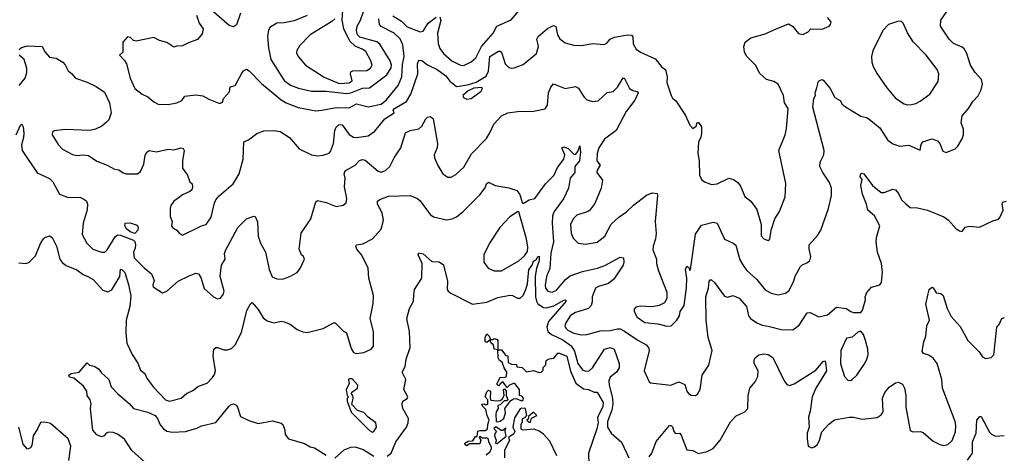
# Model space of a CAD drawing. Extents: x 2293139 to 2515392, y 824115 to 1006937.
# Tile 289 of 417: x 2358250 to 2365045, y 990295 to 993289. Entities that reach past the tile are written whole.
import ezdxf

# ---------------------------------------------------------------- set-up
doc = ezdxf.new("R2010")
doc.units = 0

msp = doc.modelspace()

# ---------------------------------------------------------------- linework, layer by layer
at = {"layer": '0CON10XD'}
for points in [[(2358226.4, 992493.6), (2358255, 992560), (2358265, 992566.7), (2358275, 992550), (2358278.7, 992505), (2358276.8, 992475), (2358262.7, 992425), (2358266.7, 992385), (2358371.1, 992231.1), (2358455, 992191.9), (2358478.9, 992168.9), (2358525, 992083.8), (2358585, 992061.1), (2358665, 992062.9), (2358698.2, 992048.2), (2358712.5, 992035), (2358718.6, 992015), (2358716.6, 991976.6), (2358687.3, 991885), (2358682.5, 991805), (2358713.1, 991745), (2358755, 991704.4), (2358815, 991684.3), (2358838.8, 991685), (2358855, 991700), (2358909.3, 991790.7), (2358925, 991802.5), (2358945, 991800.4), (2359035, 991767.8), (2359045, 991758.6), (2359050, 991735), (2359048.3, 991711.7), (2359034.6, 991684.6), (2359041.4, 991645), (2359109.2, 991575), (2359160.8, 991535), (2359177.3, 991487.3), (2359169.2, 991455), (2359172.5, 991445), (2359235, 991403.3), (2359265, 991414), (2359345, 991484), (2359420.7, 991520.7), (2359465, 991538.8), (2359485, 991533.3), (2359499.5, 991509.5), (2359524.1, 991434.1), (2359587.5, 991375), (2359615, 991361.2), (2359635, 991366.7), (2359655, 991391.2), (2359661.1, 991415), (2359634.3, 991515), (2359642.7, 991595), (2359667.5, 991635), (2359664.5, 991675), (2359669.5, 991695), (2359755, 991853.1), (2359815, 991913.8), (2359865, 991932.5), (2359875, 991930), (2359892.3, 991892.3), (2359897.1, 991795), (2359913.1, 991745), (2359946.7, 991685), (2359971.1, 991565), (2359993.6, 991513.6), (2360025, 991498.6), (2360065, 991497.1), (2360115, 991515.7), (2360165, 991544.2), (2360187.1, 991575), (2360215.8, 991635), (2360209.2, 991655), (2360195, 991666), (2360178.6, 991705), (2360191.9, 991815), (2360259.4, 991915), (2360295, 992032.5), (2360305, 992040), (2360365, 992027.1), (2360435, 991998.9), (2360482.5, 992007.5), (2360504.4, 992025), (2360507.5, 992055), (2360492.3, 992135), (2360495.4, 992195), (2360489.1, 992225), (2360497.5, 992245), (2360565.4, 992284.6), (2360595, 992316), (2360615, 992324.3), (2360635, 992319.4), (2360725, 992243.6), (2360745, 992237.3), (2360775, 992247.5), (2360805.5, 992275), (2360834.5, 992335), (2360881.1, 992405), (2360912, 992508), (2360945, 992524.3), (2361005.4, 992534.6), (2361025, 992554), (2361051.9, 992605), (2361064.6, 992615.4), (2361085, 992620), (2361104.4, 992605), (2361133.9, 992435), (2361131.5, 992405), (2361110, 992355), (2361112.5, 992335), (2361135, 992282.5), (2361171.2, 992225), (2361205, 992201.2), (2361228.3, 992201.7), (2361259.1, 992220.9), (2361315, 992270.8), (2361367.2, 992362.8), (2361470.9, 992469.1), (2361497.7, 992512.3), (2361522, 992568), (2361574.3, 992625.7), (2361620, 992645), (2361685, 992654.4), (2361795, 992657.1), (2361875.5, 992674.5), (2361891.7, 992698.3), (2361900, 992785), (2361915, 992822), (2361935, 992846), (2362015, 992814.3), (2362085, 992828), (2362105.5, 992815.5), (2362132, 992775), (2362145, 992753.3), (2362165, 992736.7), (2362205, 992724.4), (2362241.7, 992728.3), (2362305, 992786.2), (2362345.9, 992794.1), (2362375, 992824.2), (2362415, 992888.1), (2362425, 992883.8), (2362458.6, 992815), (2362480.8, 992800.8), (2362512.5, 992792.5), (2362518, 992785), (2362496.1, 992733.9), (2362435.5, 992655), (2362367.3, 992525), (2362285, 992463.3), (2362247.5, 992405), (2362235.5, 992365), (2362232.1, 992315), (2362256.2, 992285), (2362235, 992250), (2362233.1, 992235), (2362272, 992182), (2362262.5, 992125), (2362219.1, 992020.9), (2362185.5, 991974.5), (2362174.3, 991965.7), (2362095, 991940), (2362068.6, 991915), (2362051.5, 991875), (2362056.2, 991815), (2362069.4, 991779.4), (2362105, 991746), (2362155, 991740), (2362235, 991751.9), (2362288.6, 991795), (2362333, 991877), (2362384.6, 991925.4), (2362437.4, 991962.6), (2362485, 992009.4), (2362575, 992076.5), (2362615, 992092.5), (2362648.8, 992088.8), (2362652.5, 992075), (2362635.5, 991895), (2362643.2, 991813.2), (2362637.8, 991775), (2362621.1, 991725), (2362620.3, 991700.3), (2362645.8, 991635), (2362645.8, 991605), (2362657.5, 991555), (2362715, 991407.5), (2362715.7, 991365), (2362700, 991335), (2362663.8, 991316.2), (2362615, 991307.3), (2362535, 991311.1), (2362502.5, 991305), (2362490.8, 991289.2), (2362490, 991275), (2362512, 991235), (2362565, 991198.6), (2362655, 991188.6), (2362715, 991173.3), (2362745, 991176), (2362785, 991213.3), (2362804, 991245), (2362809.2, 991275), (2362834.6, 991315.4), (2362852.6, 991437.4), (2362854.4, 991505), (2362844.4, 991565), (2362855, 991587.5), (2362868.3, 991578.3), (2362875, 991557.5), (2362880, 991565), (2362915, 991809.2), (2362955, 991870.8), (2363035, 991891.9), (2363064.3, 991884.3), (2363114.6, 991774.6), (2363175, 991745.6), (2363191.3, 991731.3), (2363220.5, 991630.5), (2363246.5, 991585), (2363267.7, 991557.7), (2363337.5, 991495), (2363394.7, 991424.7), (2363435, 991401.4), (2363485, 991390), (2363535, 991401.4), (2363560.2, 991419.8), (2363591.8, 991485), (2363601.2, 991518.8), (2363637.5, 991585), (2363646.7, 991595), (2363687.6, 991612.4), (2363702.9, 991627.1), (2363710, 991655), (2363698.1, 991705), (2363697.5, 991735), (2363755, 991798), (2363779.2, 991835), (2363832.5, 991985), (2363852.9, 992075), (2363853.1, 992125), (2363839.4, 992165), (2363791.5, 992235), (2363772.5, 992275), (2363773.1, 992305), (2363798.9, 992355), (2363801.5, 992385), (2363722.5, 992685), (2363730, 992745), (2363742.5, 992765), (2363740, 992785), (2363750.7, 992819.3), (2363762.5, 992865), (2363785, 992876.7), (2363795, 992872.5), (2363842.5, 992815), (2363875, 992751.2), (2363911.7, 992731.7), (2363925.8, 992705), (2363948.3, 992688.3), (2364055, 992623.1), (2364095, 992614), (2364113.3, 992603.3), (2364185, 992542.5), (2364238.9, 992458.9), (2364275, 992431.1), (2364325, 992416.5), (2364385, 992423.5), (2364465, 992388.8), (2364471.7, 992428.3), (2364483.8, 992445), (2364545.9, 992465.9), (2364585, 992453.3), (2364600, 992435), (2364621.7, 992381.7), (2364643, 992373), (2364705, 992396.7), (2364723.3, 992415), (2364755, 992467.5), (2364763.8, 992495), (2364763, 992533), (2364747, 992577), (2364753.8, 992625), (2364798.8, 992675), (2364828, 992725), (2364865, 992763.3), (2364886.2, 992805), (2364893.3, 992845), (2364886.7, 992875), (2364844.3, 992924.3), (2364810.8, 992975), (2364785.5, 993055.5), (2364767.4, 993087.4), (2364755, 993099.2), (2364693.8, 993125), (2364665, 993153.8), (2364604, 993245), (2364606, 993285), (2364648.8, 993345)], [(2359471.1, 993321.1), (2359488, 993265), (2359515.7, 993225), (2359509.7, 993190.3), (2359477.7, 993152.3), (2359415, 993130), (2359375, 993108), (2359335, 993107.1), (2359315, 993099.2), (2359265, 993131.1), (2359215.7, 993145.7), (2359175, 993165.8), (2359055, 993140.8), (2359035, 993146.2), (2359015, 993166.2), (2358995, 993170), (2358962.5, 993135), (2358961.2, 993065), (2358940, 993045), (2358973.3, 993006.7), (2358986.7, 992985), (2359013.1, 992885), (2359044.2, 992815), (2359094.5, 992774.5), (2359135.5, 992755.5), (2359175, 992722), (2359205, 992706.2), (2359275, 992702.5), (2359335, 992715.8), (2359368.3, 992731.7), (2359389.7, 992760.3), (2359465, 992770.8), (2359514.1, 992764.1), (2359555, 992741.2), (2359625, 992712.5), (2359637, 992713), (2359649.3, 992720.7), (2359657.5, 992745), (2359698.3, 992791.7), (2359703.3, 992825), (2359736.7, 992835), (2359780, 992915), (2359795, 992936.2), (2359815, 992947.5), (2359835, 992935.7), (2359918.2, 992848.2), (2360055, 992736.1), (2360088.5, 992715), (2360171.7, 992681.7), (2360295, 992658.6)], [(2359774.5, 993335), (2359745.8, 993254.2), (2359725, 993239.6), (2359695, 993249.1), (2359573.7, 993353.7)], [(2360235, 993317.3), (2360145, 993280.4), (2360075, 993267.3), (2360024.7, 993265.3), (2359977.1, 993235), (2359966.4, 993213.6), (2359961.1, 993175), (2359966.7, 993095), (2359984.5, 993015), (2360075, 992870), (2360118.1, 992838.1), (2360175, 992816.9), (2360263.8, 992796.2), (2360364.2, 992795.8), (2360505, 992778.3)], [(2360455, 992849.5), (2360525, 992852.6), (2360544.2, 992865.8), (2360532.5, 992915), (2360535, 992929.4), (2360550, 992935), (2360645, 992937.2), (2360670.7, 992955), (2360681.6, 992975), (2360673.9, 993003.9), (2360638.3, 993068.3), (2360614.6, 993085), (2360565, 993106.1), (2360529.7, 993139.7), (2360487.1, 993225), (2360476.5, 993285), (2360479.2, 993355)], [(2360505, 992778.3), (2360535, 992784.8), (2360615, 992816.2), (2360665, 992818.2), (2360785, 992908.5), (2360813.8, 992956.2), (2360816.2, 992975), (2360805.8, 993005), (2360735, 993120), (2360715, 993135.4), (2360598, 993168), (2360581.9, 993185), (2360575.2, 993214.8), (2360578.4, 993245), (2360603.2, 993285), (2360621.8, 993345)], [(2360826.2, 993316.2), (2360885, 993278.9), (2360925, 993239.4), (2361015, 993204.3), (2361035, 993210.8), (2361069.1, 993265), (2361125, 993306)], [(2361149.2, 993309.2), (2361156.7, 993283.2), (2361132.5, 993195), (2361138, 993125), (2361149.8, 993089.8), (2361175, 993055.6), (2361233.1, 993005), (2361291.4, 992975), (2361315, 992973.2), (2361365, 992998.7), (2361397.3, 993025), (2361436.3, 993103.7), (2361516.9, 993195), (2361542.2, 993245), (2361642.5, 993287.5), (2361695, 993349.4)], [(2363415, 991763.3), (2363425.8, 991774.2), (2363436, 991835), (2363462.5, 991915), (2363494.2, 991965), (2363531.9, 992065), (2363537.8, 992157.8), (2363489.2, 992385), (2363532, 992495), (2363541.4, 992535), (2363552.5, 992675), (2363528.6, 992715), (2363521.1, 992765), (2363485, 992844), (2363455, 992862.9), (2363405, 992876.4), (2363357.2, 992917.2), (2363327.1, 992975), (2363267.1, 993035), (2363253.1, 993065), (2363247.5, 993105), (2363257, 993133), (2363295, 993163.8), (2363395, 993190.8), (2363466.4, 993223.6), (2363555, 993260), (2363584.2, 993244.2), (2363625, 993194.2), (2363653.6, 993186.4), (2363692.5, 993205), (2363710, 993225), (2363786.9, 993223.1), (2363835.7, 993244.3), (2363846.2, 993255), (2363850, 993275), (2363823.9, 993303.9)], [(2358247, 993083), (2358262.3, 993097.7), (2358305, 993109.4), (2358404.4, 993104.4), (2358425.8, 993065), (2358455, 993030.8), (2358503, 993023), (2358547.5, 992995), (2358565, 992976.7), (2358585.7, 992935.7), (2358608.3, 992918.3), (2358635, 992884.2), (2358715, 992858.5), (2358777, 992827), (2358835, 992788), (2358870.6, 992715), (2358880.8, 992645), (2358865, 992597.5), (2358849.5, 992580.5), (2358816.7, 992555), (2358773.3, 992533.3), (2358735, 992523.1), (2358565, 992531.5), (2358488.2, 992521.8), (2358477.6, 992512.4), (2358474.4, 992495), (2358515, 992426.2), (2358545.6, 992395.6), (2358615, 992359.2), (2358645, 992350.8), (2358685.9, 992355.9), (2358725, 992352), (2358783.2, 992313.2), (2358855, 992285.6), (2358905, 992258.1), (2358935, 992251.9), (2358965, 992230.6), (2358984.5, 992224.5), (2359064.4, 992225.6), (2359085, 992240.8), (2359108, 992292), (2359116.8, 992353.2), (2359128.8, 992375), (2359144.2, 992385.8), (2359195, 992377.5), (2359275, 992394.2), (2359315, 992391.2), (2359365, 992403.8), (2359378.8, 992398.8), (2359385.8, 992385), (2359374.4, 992315), (2359374.2, 992265), (2359408, 992215), (2359425, 992170), (2359440, 992155), (2359443.3, 992135), (2359437.5, 992115), (2359425, 992102.5), (2359375, 992078.8), (2359345, 992056.2), (2359314, 992035), (2359294, 992005), (2359288.8, 991985), (2359289.3, 991929.3), (2359302.5, 991895), (2359298.8, 991865), (2359305, 991853.3), (2359335, 991836.2), (2359353, 991813), (2359375, 991801.2), (2359504.1, 991865.9), (2359536.7, 991875), (2359571.2, 991925), (2359594.2, 992025), (2359604, 992045), (2359626.8, 992073.2), (2359724.6, 992155.4), (2359766, 992224), (2359792.3, 992325), (2359797.1, 992445), (2359830, 992460), (2359887.6, 992502.4), (2359935, 992521.4), (2360003, 992523), (2360047.4, 992517.4), (2360112, 992475), (2360177.8, 992397.8), (2360265, 992355.7), (2360305, 992349.2), (2360345, 992354.3), (2360385, 992368), (2360395, 992378.8), (2360415.9, 992434.1), (2360425.4, 992525), (2360435, 992546.4), (2360455, 992565.5), (2360475, 992562.9), (2360525, 992496.4), (2360555, 992477.8), (2360575, 992475.6), (2360655, 992486.9), (2360700.7, 992519.3), (2360769.7, 992605), (2360834.3, 992645), (2360828, 992665), (2360837.1, 992675), (2360919.6, 992725), (2360950.4, 992775), (2360998.8, 992915), (2360995.9, 992985), (2361005, 993009.3), (2361025, 993007.9), (2361065, 992977.4), (2361130.4, 992945), (2361190.7, 992900.7), (2361219.2, 992865), (2361265, 992826.6), (2361341.7, 992838.3), (2361401.5, 992858.5), (2361469.8, 992900.2), (2361485.4, 992934.6), (2361494.7, 993035.3), (2361555, 993072.2), (2361565, 993071.9), (2361578.6, 993058.6), (2361600, 992985), (2361625, 992959.4), (2361645, 992954), (2361662.9, 992957.1), (2361725, 992979.2), (2361817.8, 993055), (2361830.9, 993105), (2361819.4, 993155), (2361827.2, 993172.8), (2361892.8, 993227.2), (2361935, 993248), (2361951.2, 993241.2), (2361962.7, 993185), (2361977.3, 993157.3), (2362015, 993129.5), (2362075, 993114.2), (2362125, 993110.6), (2362205, 993123.5), (2362282.1, 993117.9), (2362300, 993125), (2362326, 993155), (2362355, 993169.2), (2362444.5, 993184.5), (2362472.4, 993182.4), (2362481.7, 993171.7), (2362483.4, 993123.4), (2362505, 993086.5), (2362535, 993065.4), (2362635, 993018.8), (2362651.1, 993001.1)], [(2360425.4, 993294.6), (2360405, 993275.7), (2360255, 993184.5), (2360181.3, 993108.7), (2360162.9, 993077.1), (2360160.9, 993060.9), (2360172.2, 993035), (2360223.1, 992975), (2360351.8, 992891.8), (2360455, 992849.5)], [(2360295, 992658.6), (2360335, 992664.2), (2360435, 992681.8), (2360525, 992680.4), (2360575, 992707.5), (2360655, 992686.8), (2360743.7, 992706.3), (2360782.2, 992735), (2360862.7, 992835), (2360887.7, 992895), (2360891.4, 992978.6), (2360903.2, 993035), (2360894.6, 993114.6), (2360876.9, 993156.9), (2360835.5, 993195.5), (2360745, 993242.7), (2360734.4, 993255), (2360728.1, 993295)], [(2364375, 992701.9), (2364405, 992704.3), (2364435, 992710.6), (2364465, 992725.6), (2364530.6, 992775), (2364588, 992862), (2364593.5, 992915), (2364581.1, 992945), (2364505.5, 993045), (2364416, 993136), (2364377.8, 993197.8), (2364348, 993265), (2364335, 993277.5), (2364315, 993279.2), (2364245, 993256), (2364205.9, 993214.1), (2364136.9, 993075), (2364128.6, 993035), (2364130.6, 992995), (2364139.6, 992965), (2364166.7, 992915), (2364235, 992819.2), (2364295, 992747.5), (2364355, 992708.1), (2364375, 992701.9)], [(2358247.5, 992835), (2358289.2, 992885), (2358300, 992925), (2358299.2, 992955), (2358281.2, 993015), (2358246.7, 993045)], [(2362651.1, 993001.1), (2362681.7, 992961.7), (2362706.7, 992945), (2362718.8, 992895), (2362716, 992855), (2362746.2, 992765), (2362755, 992747.5), (2362778.3, 992728.3), (2362845, 992626.7), (2362875, 992561.2), (2362895, 992536.7), (2362917.5, 992555), (2362925, 992580), (2362935, 992580), (2362955, 992550), (2362955.8, 992505), (2362950, 992475), (2362934.4, 992445), (2362930.5, 992365), (2362939.4, 992315), (2362942.2, 992215), (2362955, 992186.7), (2362975, 992170), (2363025, 992152), (2363064.1, 992155.9), (2363145, 992195.7), (2363176.7, 992186.7), (2363205, 992164), (2363225, 992138.8), (2363255, 992068), (2363296.3, 992036.3), (2363338, 991978), (2363368, 991875), (2363367.7, 991797.7), (2363386.4, 991776.4), (2363415, 991763.3)], [(2361335, 992740), (2361365, 992744.2), (2361434.4, 992795), (2361443.9, 992813.9), (2361440, 992820), (2361385, 992815.6), (2361345, 992796.9), (2361308.8, 992765), (2361311.9, 992751.9), (2361335, 992740)], [(2359580.8, 990819.2), (2359595, 990840), (2359601.5, 990865), (2359584.4, 990965), (2359590, 991015), (2359604.2, 991025.8), (2359615, 991026), (2359658.8, 991008.8), (2359685, 991008.6), (2359710.9, 991019.1), (2359736.4, 991043.6), (2359780.8, 991129.2), (2359818, 991282), (2359842.7, 991327.3), (2359855, 991336.7), (2359897.1, 991287.1), (2359930.7, 991230.7), (2359958.8, 991208.8), (2360005, 991196), (2360055, 991208), (2360075, 991203.8), (2360117, 991187), (2360165, 991150), (2360205, 991134.3), (2360235, 991129.2), (2360345, 991155.8), (2360415, 991196.7), (2360427, 991197), (2360485, 991137.5), (2360505, 991127.5), (2360538.3, 991018.3), (2360555, 990990), (2360573.3, 990983.3), (2360625, 990991.2), (2360676.7, 991015), (2360692, 991035), (2360691.2, 991068.8), (2360691.4, 991135), (2360668.1, 991225), (2360690.7, 991329.3), (2360691.5, 991385), (2360659.5, 991505), (2360654.4, 991574.4), (2360612.3, 991662.3), (2360577.5, 991705), (2360570, 991725), (2360574.5, 991735.5), (2360618.7, 991741.3), (2360685, 991776), (2360745, 991842.5), (2360760.6, 991905), (2360751.5, 991955), (2360720, 992015), (2360719.2, 992035), (2360735, 992047.1), (2360795, 992071.4), (2360945, 992074.2), (2360995, 992054.2), (2361015, 992038.6), (2361083.4, 991943.4), (2361105, 991926.9), (2361195, 991907.5), (2361235, 991914.4), (2361265, 991926.9), (2361308.2, 991961.8), (2361425, 992080), (2361462.7, 992127.3), (2361471.2, 992155), (2361485, 992166.7), (2361532.5, 992145), (2361625, 992128.8), (2361680.5, 992110.5), (2361701.7, 992081.7), (2361717.5, 992027.5), (2361725, 992020), (2361765, 992046), (2361805, 992054.4), (2361878.3, 992155), (2361936.3, 992213.7), (2361962.1, 992267.9), (2362005.4, 992325), (2362011.1, 992355), (2361992, 992405), (2362005, 992412), (2362035, 992400), (2362075, 992360.8), (2362085, 992359.2), (2362101.9, 992378.1), (2362115, 992417.5), (2362120, 992375), (2362113.6, 992315), (2362080.4, 992275), (2362081.1, 992235), (2362048.5, 992195), (2362037.8, 992125), (2362002.4, 992052.4), (2361938, 991965), (2361926.8, 991935), (2361924.8, 991885), (2361934.8, 991755), (2361916.6, 991676.6), (2361908.9, 991571.1), (2361885.9, 991515), (2361876.9, 991455), (2361879.7, 991435), (2361894.8, 991414.8), (2361925, 991408), (2361955, 991420.4), (2362015.7, 991494.3), (2362049, 991521), (2362135, 991549.7), (2362237.3, 991572.7), (2362288.3, 991591.7), (2362395, 991648.6), (2362416, 991645), (2362420.5, 991615), (2362415.4, 991595), (2362351.5, 991498.5), (2362312.9, 991467.1), (2362245, 991447.4), (2362223.4, 991435), (2362202, 991375), (2362200.2, 991339.8), (2362194.5, 991315), (2362175, 991295.5), (2362085, 991268.2), (2362048.9, 991245), (2362018.7, 991195), (2362013.1, 991175), (2362018.1, 991158.1), (2362033.3, 991145), (2362075, 991124), (2362127.2, 991112.8), (2362165, 991116.4), (2362255, 991141.2), (2362325, 991143.7), (2362375, 991155.3), (2362395, 991153.9), (2362425, 991139.3), (2362515.9, 991075.9), (2362572.5, 991045), (2362588.9, 991025), (2362594.4, 991005), (2362558.9, 990865), (2362595, 990787.5), (2362602.5, 990782.5), (2362744.5, 990765.5), (2362798.3, 990788.3), (2362840.8, 990770.8), (2362853.8, 990725), (2362865, 990708), (2362885, 990695.8), (2362915, 990693.8), (2362927.3, 990702.7), (2362946, 990735), (2362958.8, 990835), (2363005.8, 990904.2), (2363029.2, 991005), (2363000.8, 991095), (2362987.5, 991215), (2362985.3, 991375), (2363003.6, 991435), (2363008, 991482), (2363015, 991492.9), (2363025, 991491.9), (2363045.3, 991475.3), (2363115, 991379.2), (2363135, 991372), (2363175, 991384.3), (2363215, 991366.9), (2363265, 991308.8), (2363280.8, 991245), (2363294.2, 991225), (2363336.2, 991195), (2363375, 991178.9), (2363425, 991171.5), (2363505, 991148.9), (2363585, 991147.5), (2363629.4, 991180.6), (2363685, 991266), (2363705, 991267.1), (2363765, 991237.8), (2363825, 991251.9), (2363885.9, 991304.1), (2363954.1, 991294.1), (2363985, 991273.3), (2364005, 991267.5), (2364055, 991267.5), (2364066.4, 991283.6), (2364086.2, 991355), (2364084, 991376), (2364096.7, 991405), (2364127.9, 991442.1), (2364185, 991458), (2364197.1, 991475), (2364204.3, 991545), (2364196.7, 991605), (2364170, 991685), (2364161.2, 991755), (2364163.8, 991785), (2364186.7, 991865), (2364148.6, 991935), (2364104.3, 991975), (2364094.5, 992015), (2364065.5, 992085), (2364054.3, 992145), (2364063.3, 992185), (2364051.2, 992205), (2364054.2, 992225.8), (2364065, 992230), (2364076.2, 992225), (2364134.5, 992144.5), (2364195, 992095.8), (2364215, 992096.9), (2364275, 992118), (2364295, 992113.8), (2364315, 992088.8), (2364335, 992046), (2364365, 992017.5), (2364395, 991993.1), (2364445, 991988.9), (2364515, 991973.1), (2364627.6, 991927.6), (2364660, 991905), (2364713.3, 991845), (2364735, 991831.2), (2364755, 991826.7), (2364775, 991856.2), (2364805, 991864), (2364874.1, 991855.9), (2364965, 991901.2), (2365005, 991912.5), (2365015, 991922.5), (2365036.7, 991975), (2365030.7, 992019.3), (2365035, 992030), (2365060, 992035)], [(2361525, 991553.9), (2361575, 991554.6), (2361695, 991624.4), (2361735, 991657.8), (2361755, 991688), (2361757.3, 991717.3), (2361747.7, 991775), (2361695, 991962.5), (2361685, 991962.5), (2361632.1, 991927.9), (2361562.9, 991855), (2361493.3, 991745), (2361453.5, 991665), (2361454.4, 991615), (2361482.9, 991572.9), (2361525, 991553.9)], [(2359045, 991812.9), (2359013.3, 991825), (2358986.7, 991845), (2358976.7, 991865), (2358977.5, 991885), (2359013.1, 991886.9), (2359060, 991870), (2359066.9, 991855), (2359065.3, 991835), (2359045, 991812.9)], [(2358245, 991609.2), (2358295, 991605.7), (2358315, 991614), (2358360.6, 991659.4), (2358395, 991743.3), (2358415, 991776.2), (2358425, 991786.2), (2358455, 991796.2), (2358475, 991784), (2358505, 991726.2), (2358528.1, 991635), (2358542.8, 991612.8), (2358570.7, 991590.7), (2358645, 991561.9), (2358688.9, 991528.9), (2358720, 991515), (2358757.5, 991495), (2358825, 991422), (2358859.5, 991410.5), (2358886.8, 991423.2), (2358942, 991515), (2358945, 991566.2), (2358955, 991564), (2358975, 991543.1), (2359001.5, 991461.5), (2359016.6, 991383.4), (2359010.2, 991309.8), (2358985.6, 991215), (2358982.8, 991127.2), (2358989.6, 991055), (2359027.2, 990977.2), (2359066.3, 990916.3), (2359085, 990868.8), (2359114, 990845), (2359127.5, 990815), (2359172, 990755), (2359256, 990665), (2359285, 990654.3), (2359363.6, 990676.4), (2359401.2, 990708.8), (2359445, 990728.1), (2359485, 990757.5), (2359545, 990778.8), (2359580.8, 990819.2)], [(2360785.8, 990274.3), (2360814.2, 990295.8), (2360846.6, 990373.4), (2360918.6, 990475), (2360930.9, 990505), (2360933.8, 990535), (2360894.6, 990604.6), (2360889.2, 990635), (2360894.2, 990655.8), (2360925, 990673.3), (2360928, 990685), (2360900.5, 990735), (2360914.2, 990805), (2360890, 990855), (2360910, 990895), (2360916.9, 990945), (2360944.5, 991025), (2360940, 991135), (2360922.5, 991225), (2360940, 991295), (2360968.1, 991345), (2360970.7, 991389.3), (2360975.5, 991425), (2361025.5, 991505), (2361027.6, 991605), (2360999.4, 991665), (2361005, 991679.2), (2361035, 991672.7), (2361095, 991618.6), (2361145, 991616), (2361175, 991596.7), (2361203.4, 991483.4), (2361201.4, 991425), (2361207.1, 991415), (2361225, 991400), (2361374.5, 991324.5), (2361475, 991339.2), (2361548.8, 991371.2), (2361633.3, 991386.7), (2361650, 991385), (2361685, 991365.3), (2361705, 991367.2), (2361725, 991385.4), (2361743.4, 991425), (2361753.6, 991465), (2361764.9, 991565), (2361786.6, 991595), (2361795, 991621.1), (2361816.4, 991633.6), (2361825, 991653.3), (2361835.4, 991655.4), (2361835, 991623.3), (2361817.4, 991572.6), (2361806.9, 991515), (2361810.3, 991375), (2361816, 991346), (2361826.9, 991326.9), (2361865, 991300.7), (2361885, 991298.9), (2361936.4, 991313.6), (2362005, 991352.1), (2362015, 991354), (2362020.6, 991345), (2361900.3, 991205), (2361888.4, 991165), (2361896, 991135), (2361919.6, 991115), (2361998.3, 991078.3), (2362055, 991036.5), (2362079.6, 990999.6), (2362102.2, 990915), (2362135, 990871.9), (2362155, 990861.8), (2362179.2, 990865), (2362203.8, 990885), (2362285, 991013.3), (2362325, 991024.5), (2362352.5, 991015), (2362386.1, 990915), (2362386.2, 990885), (2362369.2, 990855), (2362325, 990820.6), (2362315.3, 990795), (2362317.6, 990765), (2362341.1, 990675), (2362343.4, 990635), (2362337.3, 990592.7), (2362305.9, 990515), (2362307.5, 990475), (2362331.5, 990435), (2362402.3, 990372.3), (2362455, 990264.2)], [(2362595, 990270.4), (2362612, 990295), (2362643.1, 990376.9), (2362735, 990486), (2362745, 990487.5), (2362755, 990477.5), (2362764.5, 990445), (2362775, 990432.9), (2362805, 990433.8), (2362815, 990420), (2362855, 990319.4), (2362895.4, 990315.4), (2362935, 990294.3), (2362995, 990307.5), (2363035, 990327.5), (2363084.4, 990385), (2363155, 990513.3), (2363195, 990552.9), (2363255, 990582), (2363274, 990605), (2363277.5, 990695), (2363290, 990745), (2363325, 990788.8), (2363344.4, 990825.6), (2363345.6, 990865), (2363319.2, 990915), (2363319.5, 990940.5), (2363326.7, 990955), (2363350, 990975), (2363385, 990982.5), (2363416.5, 990976.5), (2363447, 990957), (2363525.4, 990795.4), (2363545, 990769.2), (2363563, 990763), (2363594, 990775), (2363745, 990868), (2363795, 990929.2), (2363805, 990934.2), (2363811.9, 990925), (2363818.6, 990865), (2363744.7, 990745.3), (2363719.1, 990685), (2363705.7, 990585), (2363693.1, 990545), (2363698.6, 990475), (2363684.5, 990435), (2363683.6, 990395), (2363691.1, 990345), (2363715, 990333.3), (2363735, 990339.4), (2363755, 990355.8), (2363770.6, 990385), (2363785.7, 990444.3), (2363833.5, 990496.5), (2363873.9, 990526.1), (2363975, 990543.6), (2364005, 990543.5), (2364065, 990530.6), (2364167.2, 990542.8), (2364195, 990560.6), (2364208.9, 990581.1), (2364203.6, 990675), (2364219.5, 990715), (2364249.3, 990750.7), (2364295, 990781.1), (2364315, 990785.4), (2364341.8, 990771.8), (2364356.7, 990745), (2364366.4, 990696.4), (2364364.7, 990614.7), (2364395, 990453.3), (2364414.1, 990444.1), (2364465, 990445.8), (2364485, 990439.2), (2364555, 990380), (2364600, 990355), (2364628.3, 990348.3), (2364655, 990355.6), (2364685, 990384.2), (2364707, 990443), (2364710.8, 990485), (2364706, 990515), (2364619.5, 990745), (2364614.3, 990804.3), (2364582, 990915), (2364553, 990953), (2364525, 990972), (2364487.5, 990985), (2364477, 990997), (2364488.8, 991065), (2364503.3, 991105), (2364510, 991175), (2364528, 991215), (2364503.3, 991325), (2364526.7, 991425), (2364545, 991442.5), (2364555, 991437.5), (2364574.2, 991404.2), (2364607.7, 991397.7), (2364623.8, 991385), (2364650.6, 991295), (2364679.3, 991239.3), (2364739.7, 991169.7), (2364793.1, 991075), (2364872.5, 990995), (2364895, 990962), (2364915, 990950.8), (2364955, 990956.2), (2364973.3, 990975), (2364976.1, 990993.9)], [(2364976.1, 990993.9), (2364992.5, 991165), (2365010, 991185), (2365027.5, 991225), (2365047.3, 991232.7)], [(2363985, 990798.8), (2363995, 990804), (2364026.2, 990835), (2364076.2, 990905), (2364095, 990937.5), (2364106, 990975), (2364103.8, 991015), (2364088, 991075), (2364073.3, 991115), (2364055, 991137.5), (2364035, 991132.5), (2363995, 991096.2), (2363955, 991090), (2363916.7, 991005), (2363913.9, 990913.9), (2363942.9, 990825), (2363965, 990801.2), (2363985, 990798.8)], [(2361511.7, 991051.7), (2361500, 991065), (2361500, 991080), (2361475, 991060), (2361463.3, 991065), (2361463.3, 991095), (2361475, 991120), (2361490, 991105), (2361500, 991080), (2361515, 991080), (2361525, 991087.5), (2361545, 991080), (2361550, 991075), (2361550, 991010), (2361575, 991010), (2361605, 990970), (2361618.3, 990968.3), (2361621.7, 990921.7), (2361645, 990910), (2361678.3, 990908.3), (2361681.7, 990891.7), (2361717, 990887), (2361748.3, 990858.3), (2361795, 990867.5), (2361835, 990852.5), (2361850, 990855), (2361861.7, 990868.3), (2361863, 990887), (2361880, 990905), (2361882.5, 990935), (2361903, 990947), (2361937, 990953), (2361963, 990987), (2361975, 990987.5), (2362025.6, 990965), (2362051.5, 990861.5), (2362088.5, 990778.5), (2362140.8, 990740.8), (2362175, 990736.2), (2362215, 990716.7), (2362235, 990716.2), (2362277.5, 990645), (2362275.4, 990615), (2362238.2, 990545), (2362241.6, 990505), (2362232.9, 990465), (2362174.5, 990295), (2362178, 990215)], [(2361470, 990285), (2361495.6, 990304.4), (2361505.9, 990325.9), (2361507.3, 990337.3), (2361487.7, 990372.3), (2361485, 990392.5), (2361475, 990400), (2361445, 990400), (2361425, 990410), (2361420, 990405), (2361432.5, 990385), (2361425, 990360), (2361355, 990360), (2361335, 990347.5), (2361325, 990352.5), (2361322.5, 990365), (2361345, 990380), (2361378.3, 990381.7), (2361395, 990410), (2361408.3, 990411.7), (2361413, 990447), (2361427, 990453), (2361465, 990452.5), (2361477.5, 990465), (2361480, 990495), (2361491.2, 990525), (2361476.7, 990555), (2361467, 990597), (2361445, 990620), (2361440, 990635), (2361455, 990637.5), (2361465, 990630), (2361480, 990635), (2361480, 990665), (2361463.3, 990685), (2361475, 990720), (2361485, 990730), (2361500, 990725), (2361497.5, 990675), (2361502.5, 990662.5), (2361545, 990657.5), (2361565, 990660), (2361580, 990670), (2361592.5, 990695), (2361590, 990735), (2361595, 990740), (2361607, 990727), (2361607.5, 990695), (2361620, 990665), (2361611.7, 990658.3), (2361592.5, 990657.5), (2361565, 990630), (2361550, 990625), (2361552.5, 990605), (2361538.3, 990581.7), (2361536.4, 990563.6), (2361537.5, 990517.5), (2361545, 990512.5), (2361565, 990516.2), (2361591.2, 990535), (2361602.5, 990575), (2361597.5, 990605), (2361640.7, 990659.3), (2361658.3, 990671.7), (2361675, 990673.3), (2361715, 990657.5), (2361725, 990663.3), (2361726.7, 990675), (2361715, 990690), (2361700, 990695), (2361700, 990735), (2361667, 990777), (2361655, 990777.5), (2361630, 990765), (2361615, 990750), (2361585, 990787.5), (2361570, 990780), (2361555, 990760), (2361540, 990775), (2361548.3, 990781.7), (2361565, 990820), (2361595, 990817.5), (2361610, 990825), (2361612.5, 990855), (2361592.5, 990885), (2361580, 990925), (2361562.5, 990935), (2361552.5, 990955), (2361550, 991010), (2361523.6, 991013.6), (2361520, 991045), (2361511.7, 991051.7)], [(2359115, 990233.5), (2359025.3, 990315), (2358973, 990393), (2358925, 990426.9), (2358895, 990438.2), (2358865, 990440), (2358848, 990435), (2358833.3, 990415), (2358815, 990408.8), (2358782.7, 990422.7), (2358756.2, 990455), (2358739.2, 990605), (2358743.6, 990636.4), (2358736.2, 990665), (2358715.8, 990695), (2358714, 990725), (2358689.7, 990759.7), (2358625, 990813.3), (2358595, 990821.2), (2358590, 990835), (2358605, 990846.2), (2358660, 990855), (2358715, 990920), (2358732.5, 990902.5), (2358765, 990896.7), (2358795, 990877.5), (2358812.3, 990852.3), (2358865.8, 990805), (2358882, 990755), (2358926.9, 990705), (2359005, 990640), (2359036, 990605), (2359135, 990579.6), (2359185, 990555.4), (2359201.4, 990535), (2359220.7, 990490.7), (2359243.1, 990465), (2359265, 990448.5), (2359305, 990441.1), (2359395, 990445.5), (2359472.1, 990467.9), (2359505, 990484), (2359602.9, 990507.1), (2359695, 990620), (2359705, 990630), (2359726.4, 990636.4), (2359745, 990627.5), (2359753.6, 990613.6), (2359775, 990550), (2359832.3, 990522.3), (2359895, 990501.2), (2359995, 990520), (2360055, 990504), (2360065.8, 990495), (2360080, 990455), (2360081.2, 990425), (2360105.9, 990395.9), (2360215, 990363.1), (2360255, 990340.8), (2360285, 990332), (2360365, 990282.2)], [(2360685, 990441.2), (2360695, 990446.7), (2360712, 990475), (2360708.8, 990505), (2360654.2, 990544.2), (2360625, 990576.7), (2360580.7, 990590.7), (2360543, 990633), (2360552.5, 990675), (2360550, 990695), (2360540, 990705), (2360543, 990717), (2360582.5, 990745), (2360583.3, 990765), (2360545, 990810), (2360525, 990810), (2360520, 990805), (2360523.3, 990775), (2360502.5, 990735), (2360510, 990695), (2360520, 990685), (2360510, 990675), (2360510, 990655), (2360538.3, 990578.3), (2360665, 990452), (2360685, 990441.2)], [(2361957, 990277), (2361909.1, 990379.1), (2361865, 990426.2), (2361835, 990447.5), (2361801.2, 990461.2), (2361725, 990454.3), (2361711.7, 990461.7), (2361710, 990495), (2361720, 990515), (2361720, 990535), (2361738.3, 990541.7), (2361750, 990555), (2361740, 990605), (2361715, 990607.5), (2361705, 990601.2), (2361665, 990540), (2361653.1, 990475), (2361666.7, 990445), (2361660, 990430), (2361622.5, 990405), (2361629.4, 990385), (2361596.4, 990315), (2361596.8, 990263.2)], [(2361775, 990510), (2361781.7, 990538.3), (2361820, 990555), (2361795, 990580), (2361761.7, 990548.3), (2361758.3, 990531.7), (2361750, 990525), (2361765, 990510), (2361775, 990510)], [(2364791.9, 990248.1), (2364825.6, 990295), (2364825.6, 990375), (2364850.6, 990435), (2364856.2, 990525), (2364875, 990550), (2364885, 990548.8), (2364942, 990442), (2364956.2, 990426.2), (2364985, 990413.8), (2365045, 990417.5)], [(2358589.2, 990245), (2358603.7, 990343.7), (2358584.4, 990395), (2358462, 990502), (2358425, 990510), (2358395, 990508.8), (2358373.9, 990463.9), (2358342.5, 990415), (2358335, 990350), (2358325, 990333.8), (2358305, 990323.3), (2358275, 990358.8), (2358244.5, 990474.5)], [(2361545, 990363.3), (2361606.7, 990413.3), (2361600, 990445), (2361605, 990467.5), (2361585, 990452.5), (2361573, 990453), (2361535, 990477.5), (2361523, 990467), (2361540, 990445), (2361528.3, 990431.7), (2361526.7, 990415), (2361537.5, 990385), (2361534.1, 990364.1), (2361545, 990363.3)], [(2360425, 990262.2), (2360490.5, 990319.5), (2360535, 990336.9), (2360565, 990340.3), (2360620.6, 990320.6), (2360695, 990275.7)]]:
    msp.add_lwpolyline(points, dxfattribs=at)

doc.saveas('drawing.dxf')
